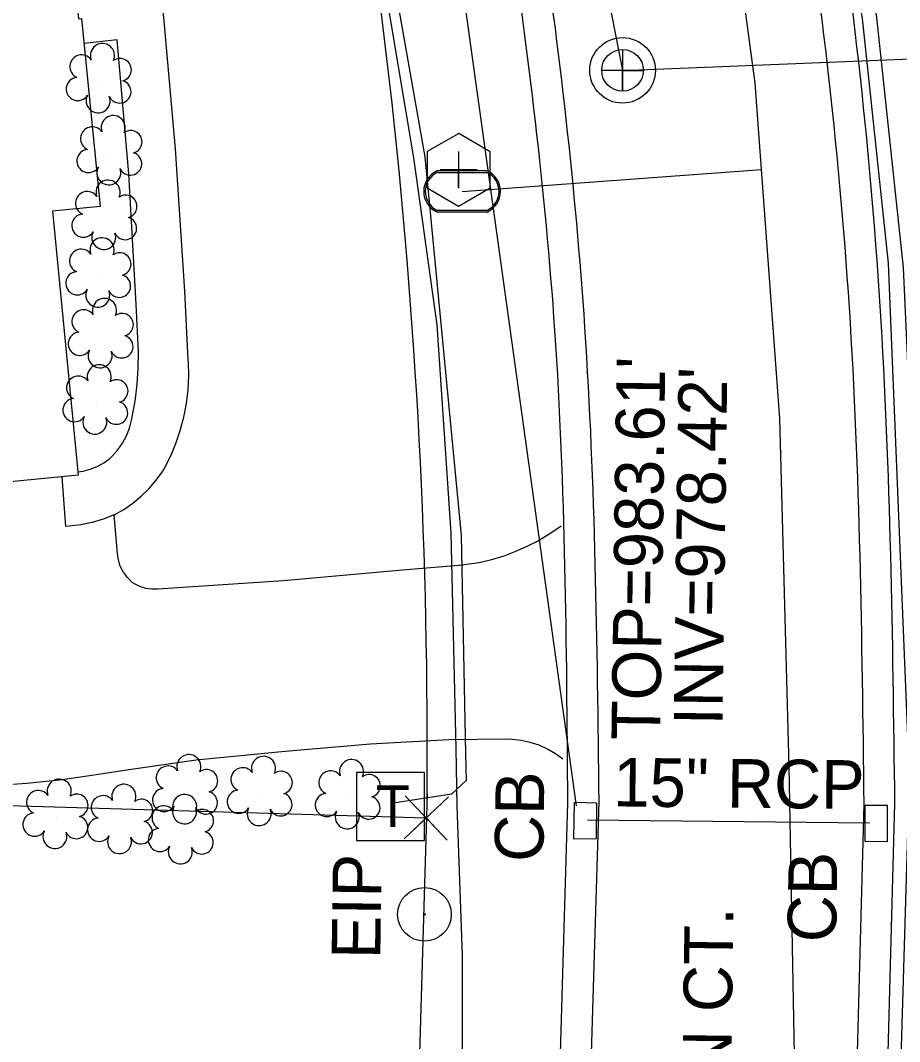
# Model space of a CAD drawing. Extents: x 1614427 to 1617186, y 896524 to 905462.
# Drawn here: x 1615765.3 to 1615837.5, y 904875.1 to 904959 of the extents above; entities that cross this region are included whole.
import ezdxf

# ---------------------------------------------------------------- set-up
doc = ezdxf.new("R2010")
doc.units = 0
for name, color, linetype in [('Exist Building', 7, 'Continuous'), ('Exist Other Culture Area Outline', 7, 'Continuous'), ('Exist Property Corner CELL', 7, 'Continuous'), ('Exist Property Iron Pin CELL', 7, 'Continuous'), ('Exist Property Iron Pin Text', 7, 'Continuous'), ('Exist Property Line', 7, 'Continuous'), ('Exist Right of Way Line', 7, 'Continuous'), ('Exist Roads Curbs', 7, 'Continuous'), ('Exist Roads EOP', 7, 'Continuous'), ('Exist Roads EOP Other', 7, 'Continuous'), ('Exist Roads EOP Text', 7, 'Continuous'), ('Exist Structure Minor Catch Basin', 7, 'Continuous'), ('Exist Structure Minor Catch Basin Text', 7, 'Continuous'), ('Exist Structure Minor Catch Basin Top Elevation', 7, 'Continuous'), ('Exist Structure Minor Pipes RCP 15 Inch', 7, 'Continuous'), ('Exist Structure Minor Pipes RCP 15 Inch Invert', 7, 'Continuous'), ('Exist Structure Minor Pipes RCP 15 Inch Text', 7, 'Continuous'), ('Exist Utilities Gas UG Line SUE LOS B', 7, 'Continuous'), ('Exist Utilities Power UG Cable SUE LOS B', 7, 'Continuous'), ('Exist Utilities Sanitary Sewer Clean-Out CELL', 7, 'Continuous'), ('Exist Utilities Sanitary Sewer Manhole CELL', 7, 'Continuous'), ('Exist Utilities Sanitary Sewer Manhole Leader', 7, 'Continuous'), ('Exist Utilities Sanitary Sewer UG Line', 7, 'Continuous'), ('Exist Utilities Telephone Pedestal CELL', 7, 'Continuous'), ('Exist Utilities Telephone UG FO SUE LOS B', 7, 'Continuous'), ('Exist Utilities Water Meter CELL', 7, 'Continuous'), ('Exist Utilities Water UG Line SUE LOS B', 7, 'Continuous'), ('Exist Vegetation Shrub CELL', 7, 'Continuous')]:
    doc.layers.add(name, color=color, linetype=linetype)

# ---------------------------------------------------------------- blocks, each defined once
blk = doc.blocks.new('EXIST UTILITIES SANITARY SEWER MANHOLE')
at = {"layer": 'Exist Utilities Sanitary Sewer Manhole CELL'}
blk.add_lwpolyline([(0, 0.03425), (0, -0.03425), (0, 0), (0.03425, 0), (-0.03425, 0)], dxfattribs=at)
for radius in [0.05389, 0.03425]:
    blk.add_circle((0, 0), radius, dxfattribs=at)
blk = doc.blocks.new('EXIST PROPERTY IRON PIN')
at = {"layer": 'Exist Property Iron Pin CELL'}
for radius in [0.0441, 0.00141]:
    blk.add_circle((0, 0), radius, dxfattribs=at)
blk = doc.blocks.new('EXIST UTILITIES SANITARY SEWER CLEAN-OUT')
at = {"layer": 'Exist Utilities Sanitary Sewer Clean-Out CELL'}
blk.add_line((0, 0), (0, 0), dxfattribs=at)
blk.add_lwpolyline([(-0.0516, 0.0299), (-0.0517, -0.0297), (-0.0001, -0.0596), (0.0516, -0.0299), (0.0517, 0.0297), (0.0001, 0.0596)], close=True, dxfattribs=at)
blk.add_lwpolyline([(0, 0.0302), (0, -0.0302), (0, 0), (0.0302, 0), (-0.0302, 0)], dxfattribs=at)
blk = doc.blocks.new('EXIST UTILITIES WATER METER')
at = {"layer": 'Exist Utilities Water Meter CELL'}
blk.add_line((0, 0), (0, 0), dxfattribs=at)
for points in [[(-0.0408, 0.034), (0.0408, 0.034)], [(-0.0408, 0.0312), (0.0408, 0.0312)], [(0.0408, -0.0312), (-0.0413, -0.0312)], [(0.0408, -0.034), (-0.0413, -0.034)]]:
    blk.add_lwpolyline(points, dxfattribs=at)
for centre, radius, start, end in [((-0.0261, -0.0001), 0.0371, 113.178, 245.9794), ((0.0259, 0), 0.0371, 293.6483, 66.3084), ((-0.0259, -0.0001), 0.0347, 115.3009, 243.7824), ((0.0261, 0), 0.0345, 295.1272, 64.8728)]:
    blk.add_arc(centre, radius, start, end, dxfattribs=at)

msp = doc.modelspace()

# ---------------------------------------------------------------- linework, layer by layer
at = {"layer": 'Exist Building'}
msp.add_lwpolyline([(1615740.783, 904940.863), (1615737.21, 904977.307), (1615765.815, 904980.112), (1615765.696, 904981.327), (1615770.069, 904981.755), (1615771.808, 904964.014), (1615769.635, 904963.801), (1615770.096, 904959.098), (1615770.348, 904959.122), (1615771.862, 904943.678), (1615767.947, 904943.294), (1615770.073, 904921.607), (1615744.963, 904919.145), (1615742.814, 904941.062)], close=True, dxfattribs=at)
at = {"layer": 'Exist Other Culture Area Outline'}
for points in [[(1615773.014, 904918.353), (1615773.803, 904918.797), (1615774.55, 904919.308), (1615775.249, 904919.883), (1615775.894, 904920.518), (1615776.482, 904921.207), (1615777.006, 904921.945), (1615777.13, 904922.142), (1615777.644, 904923.157), (1615778.086, 904924.206), (1615778.453, 904925.283), (1615778.744, 904926.383), (1615778.957, 904927.501), (1615779.09, 904928.632), (1615779.144, 904929.768), (1615779.118, 904930.906), (1615779.107, 904931.092), (1615778.835, 904936.718), (1615778.049, 904948.407), (1615777.114, 904958.887), (1615776.477, 904965.805), (1615771.675, 904965.377)], [(1615770.045, 904921.892), (1615770.462, 904921.943), (1615771.056, 904922.094), (1615771.624, 904922.321), (1615772.159, 904922.619), (1615772.651, 904922.984), (1615772.878, 904923.19), (1615773.327, 904923.697), (1615773.714, 904924.254), (1615774.032, 904924.852), (1615774.278, 904925.483), (1615774.449, 904926.138), (1615774.49, 904926.373), (1615774.739, 904927.705), (1615774.909, 904929.048), (1615774.999, 904930.4), (1615775.011, 904931.717), (1615774.835, 904935.665), (1615774.223, 904946.373), (1615773.279, 904957.374), (1615770.549, 904957.064)]]:
    msp.add_lwpolyline(points, dxfattribs=at)
at = {"layer": 'Exist Property Corner CELL'}
msp.add_line((1615798.644, 904893.471), (1615798.644, 904893.471), dxfattribs=at)
msp.add_lwpolyline([(1615800.463, 904895.186), (1615796.824, 904891.757), (1615798.644, 904893.471), (1615800.358, 904891.652), (1615796.929, 904895.291)], dxfattribs=at)
at = {"layer": 'Exist Property Line'}
msp.add_line((1615678.774, 904897.035), (1615798.644, 904893.471), dxfattribs=at)
at = {"layer": 'Exist Right of Way Line'}
msp.add_line((1615798.722, 904895.442), (1615796.151, 904807.076), dxfattribs=at)
for centre, radius, start, end in [((1615316.677, 904899.553), 532.057, 359.4534, 13.42333), ((1615313.523, 904899.246), 485.208, 359.49318, 13.4631)]:
    msp.add_arc(centre, radius, start, end, dxfattribs=at)
at = {"layer": 'Exist Roads Curbs'}
for p, q in [((1615810.247, 904894.714), (1615809.193, 904857.902)), ((1615836.117, 904856.959), (1615837.133, 904894.642))]:
    msp.add_line(p, q, dxfattribs=at)
for points in [[(1615837.133, 904894.642), (1615835.928, 904935.502), (1615831.461, 904975.488), (1615826.941, 905000.577), (1615823.118, 905019.573)], [(1615796.633, 905015.189), (1615801.223, 904992.57), (1615805.338, 904967.754), (1615809.186, 904933.501), (1615810.247, 904894.714)]]:
    msp.add_spline(points, degree=3, dxfattribs=at)
at = {"layer": 'Exist Roads EOP'}
for p, q in [((1615812.819, 904894.833), (1615811.676, 904857.657)), ((1615833.594, 904857.063), (1615834.604, 904894.598))]:
    msp.add_line(p, q, dxfattribs=at)
for points in [[(1615834.604, 904894.598), (1615833.397, 904935.4), (1615828.932, 904975.092), (1615824.525, 905000.134), (1615820.678, 905018.837)], [(1615799.087, 905015.689), (1615803.643, 904993.121), (1615807.904, 904967.902), (1615811.65, 904933.754), (1615812.819, 904894.833)]]:
    msp.add_spline(points, degree=3, dxfattribs=at)
at = {"layer": 'Exist Roads EOP Other'}
for points in [[(1615809.718, 904917.439), (1615808.807, 904916.799), (1615807.853, 904916.226), (1615806.86, 904915.722), (1615805.984, 904915.348), (1615805.012, 904914.964), (1615804.014, 904914.654), (1615802.995, 904914.421), (1615801.96, 904914.265), (1615801.642, 904914.234), (1615796.691, 904913.812), (1615786.933, 904912.931), (1615776.607, 904912.26), (1615776.109, 904912.248), (1615775.616, 904912.316), (1615775.14, 904912.461), (1615774.693, 904912.681), (1615774.491, 904912.813), (1615774.105, 904913.207), (1615773.78, 904913.653), (1615773.522, 904914.141), (1615773.481, 904914.236), (1615773.338, 904914.812), (1615773.263, 904915.399), (1615773.259, 904915.478), (1615773.014, 904918.353), (1615772.127, 904918.004), (1615771.215, 904917.731), (1615770.282, 904917.535), (1615769.337, 904917.418), (1615769.052, 904917.399), (1615768.748, 904921.477)], [(1615809.866, 904898.283), (1615809.256, 904898.733), (1615808.603, 904899.117), (1615807.912, 904899.429), (1615807.193, 904899.667), (1615806.453, 904899.828), (1615805.7, 904899.91), (1615805.286, 904899.921), (1615800.502, 904899.87), (1615794.072, 904899.513), (1615787.064, 904898.915), (1615779.76, 904898.205), (1615774.408, 904897.452), (1615771.358, 904896.987), (1615768.764, 904896.588), (1615765.839, 904896.288), (1615761.122, 904895.958)]]:
    msp.add_lwpolyline(points, dxfattribs=at)
at = {"layer": 'Exist Structure Minor Catch Basin'}
for points in [[(1615810.738, 904891.76), (1615812.632, 904891.776), (1615812.654, 904894.689), (1615810.803, 904894.728), (1615810.738, 904891.76)], [(1615836.513, 904894.473), (1615834.658, 904894.474), (1615834.654, 904891.566), (1615836.526, 904891.521), (1615836.513, 904894.473)]]:
    msp.add_lwpolyline(points, dxfattribs=at)
at = {"layer": 'Exist Structure Minor Pipes RCP 15 Inch'}
for p, q in [((1615810.998, 904894.451), (1615786.972, 905066.953)), ((1615810.998, 904894.451), (1615786.972, 905066.953)), ((1615835.06, 904893.024), (1615811.882, 904893.277)), ((1615835.06, 904893.024), (1615811.882, 904893.277))]:
    msp.add_line(p, q, dxfattribs=at)
at = {"layer": 'Exist Utilities Gas UG Line SUE LOS B'}
msp.add_lwpolyline([(1615846.026, 904799.647), (1615842.874, 904809.689), (1615840.376, 904820.403), (1615838.362, 904832.362), (1615838.708, 904859.003), (1615839.74, 904897.091), (1615837.853, 904938.677), (1615835.655, 904959.192), (1615827.51, 905008.847), (1615823.813, 905027.965), (1615815.24, 905066.575), (1615811.066, 905087.152), (1615808.556, 905104.99), (1615808.943, 905109.274)], dxfattribs=at)
at = {"layer": 'Exist Utilities Power UG Cable SUE LOS B'}
msp.add_lwpolyline([(1615847.642, 904812.601), (1615845.688, 904813.149), (1615843.636, 904814.365), (1615839.167, 904820.132), (1615837.222, 904832.352), (1615837.207, 904858.898), (1615838.334, 904896.84), (1615836.608, 904939.021), (1615834.476, 904959.109), (1615826.188, 905008.236), (1615822.537, 905027.754), (1615814.287, 905066.241), (1615810.35, 905086.551), (1615808.754, 905093.015), (1615808.029, 905098.452), (1615808.084, 905099.227), (1615808.971, 905099.924), (1615811.668, 905101.516), (1615820.245, 905106.585)], dxfattribs=at)
at = {"layer": 'Exist Utilities Sanitary Sewer Manhole Leader'}
msp.add_lwpolyline([(1615814.768, 904954.861), (1615859.474, 904956.643), (1615859.329, 904946.077)], dxfattribs=at)
at = {"layer": 'Exist Utilities Sanitary Sewer UG Line'}
msp.add_line((1615774.799, 905156.782), (1615814.768, 904954.861), dxfattribs=at)
at = {"layer": 'Exist Utilities Telephone Pedestal CELL'}
msp.add_line((1615795.633, 904894.431), (1615795.633, 904894.431), dxfattribs=at)
msp.add_lwpolyline([(1615792.909, 904891.605), (1615798.503, 904891.605), (1615798.503, 904897.2), (1615792.909, 904897.2), (1615792.909, 904891.605)], dxfattribs=at)
at = {"layer": 'Exist Utilities Telephone UG FO SUE LOS B'}
for points in [[(1615756.081, 904737.645), (1615762.128, 904749.486), (1615765.527, 904760.574), (1615766.486, 904791.567), (1615767.229, 904794.631), (1615768.05, 904800.128), (1615770.486, 904800.929), (1615781.566, 904806.621), (1615792.335, 904817.438), (1615798.111, 904831.699), (1615801.267, 904847.722), (1615801.632, 904861.283), (1615801.628, 904882.207), (1615801.181, 904894.422), (1615801.092, 904899.162), (1615800.696, 904916.856), (1615799.549, 904933.953), (1615797.629, 904947.663), (1615794.506, 904966.281), (1615790.384, 904995.24), (1615789.973, 904997.742)], [(1615790.746, 904997.667), (1615791.058, 904995.898), (1615795.341, 904965.943), (1615798.522, 904947.759), (1615801.504, 904916.648), (1615801.859, 904898.72), (1615801.936, 904896.548), (1615800.731, 904895.405), (1615795.918, 904894.69)]]:
    msp.add_lwpolyline(points, dxfattribs=at)
at = {"layer": 'Exist Utilities Water UG Line SUE LOS B'}
for q in [(1615826.177, 904946.728), (1615801.599, 904944.922)]:
    msp.add_line((1615801.599, 904944.922), q, dxfattribs=at)
msp.add_lwpolyline([(1615824.599, 904781.546), (1615824.692, 904784.155), (1615826.527, 904807.384), (1615828.586, 904845.094), (1615828.94, 904871.07), (1615828.444, 904897.65), (1615827.681, 904926.257), (1615825.656, 904953.82), (1615821.993, 904981.151), (1615816.887, 905011.011), (1615812.802, 905033.036), (1615803.274, 905077.657), (1615796.927, 905109.274)], dxfattribs=at)
at = {"layer": 'Exist Vegetation Shrub CELL'}
for p, q in [((1615771.831, 904954.036), (1615771.831, 904954.036)), ((1615772.711, 904948.12), (1615772.711, 904948.12)), ((1615772.293, 904942.816), (1615772.293, 904942.816)), ((1615771.801, 904938.081), (1615771.801, 904938.081)), ((1615771.997, 904933.103), (1615771.997, 904933.103)), ((1615771.561, 904927.656), (1615771.561, 904927.656)), ((1615778.927, 904895.641), (1615778.927, 904895.641)), ((1615785.055, 904895.499), (1615785.055, 904895.499)), ((1615792.282, 904895.234), (1615792.282, 904895.234)), ((1615768.279, 904893.624), (1615768.279, 904893.624)), ((1615773.587, 904893.201), (1615773.587, 904893.201)), ((1615778.578, 904892.364), (1615778.578, 904892.364))]:
    msp.add_line(p, q, dxfattribs=at)
for centre, radius, start, end in [((1615772.06, 904956.077), 0.99, 334.83907, 200.47174), ((1615770.348, 904955.163), 0.968, 35.89076, 245.42165), ((1615773.503, 904954.905), 0.929, 284.45672, 126.08612), ((1615770.031, 904953.332), 0.955, 95.10992, 327.95341), ((1615773.468, 904953.107), 0.937, 204.99133, 73.46012), ((1615771.703, 904952.353), 0.984, 151.27966, 21.38702), ((1615772.94, 904950.16), 0.99, 334.83907, 200.47174), ((1615771.228, 904949.247), 0.968, 35.89076, 245.42165), ((1615774.383, 904948.989), 0.929, 284.45672, 126.08612), ((1615770.911, 904947.415), 0.955, 95.10992, 327.95341), ((1615774.348, 904947.191), 0.937, 204.99133, 73.46012), ((1615772.583, 904946.436), 0.984, 151.27966, 21.38702), ((1615772.522, 904944.857), 0.99, 334.83907, 200.47174), ((1615770.81, 904943.943), 0.968, 35.89076, 245.42165), ((1615773.965, 904943.685), 0.929, 284.45672, 126.08612), ((1615770.493, 904942.112), 0.955, 95.10992, 327.95341), ((1615773.93, 904941.887), 0.937, 204.99133, 73.46012), ((1615772.165, 904941.133), 0.984, 151.27966, 21.38702), ((1615772.03, 904940.122), 0.99, 334.83907, 200.47174), ((1615770.318, 904939.208), 0.968, 35.89076, 245.42165), ((1615773.473, 904938.95), 0.929, 284.45672, 126.08612), ((1615770, 904937.377), 0.955, 95.10992, 327.95341), ((1615773.438, 904937.152), 0.937, 204.99133, 73.46012), ((1615771.672, 904936.398), 0.984, 151.27966, 21.38702), ((1615772.225, 904935.144), 0.99, 334.83907, 200.47174), ((1615770.514, 904934.23), 0.968, 35.89076, 245.42165), ((1615773.669, 904933.972), 0.929, 284.45672, 126.08612), ((1615770.196, 904932.399), 0.955, 95.10992, 327.95341), ((1615773.634, 904932.174), 0.937, 204.99133, 73.46012), ((1615771.868, 904931.42), 0.984, 151.27966, 21.38702), ((1615771.79, 904929.696), 0.99, 334.83907, 200.47174), ((1615770.078, 904928.783), 0.968, 35.89076, 245.42165), ((1615773.233, 904928.525), 0.929, 284.45672, 126.08612), ((1615769.76, 904926.951), 0.955, 95.10992, 327.95341), ((1615773.198, 904926.727), 0.937, 204.99133, 73.46012), ((1615771.432, 904925.972), 0.984, 151.27966, 21.38702), ((1615779.156, 904897.682), 0.99, 334.83907, 200.47174), ((1615785.284, 904897.539), 0.99, 334.83907, 200.47174), ((1615777.444, 904896.768), 0.968, 35.89076, 245.42165), ((1615783.572, 904896.625), 0.968, 35.89076, 245.42165), ((1615792.511, 904897.274), 0.99, 334.83907, 200.47174), ((1615780.599, 904896.51), 0.929, 284.45672, 126.08612), ((1615786.727, 904896.368), 0.929, 284.45672, 126.08612), ((1615790.799, 904896.36), 0.968, 35.89076, 245.42165), ((1615793.954, 904896.102), 0.929, 284.45672, 126.08612), ((1615768.508, 904895.665), 0.99, 334.83907, 200.47174), ((1615773.816, 904895.242), 0.99, 334.83907, 200.47174), ((1615766.796, 904894.751), 0.968, 35.89076, 245.42165), ((1615769.951, 904894.493), 0.929, 284.45672, 126.08612), ((1615772.104, 904894.328), 0.968, 35.89076, 245.42165), ((1615777.126, 904894.937), 0.955, 95.10992, 327.95341), ((1615778.807, 904894.405), 0.99, 334.83907, 200.47174), ((1615780.564, 904894.712), 0.937, 204.99133, 73.46012), ((1615783.255, 904894.794), 0.955, 95.10992, 327.95341), ((1615786.692, 904894.57), 0.937, 204.99133, 73.46012), ((1615790.482, 904894.529), 0.955, 95.10992, 327.95341), ((1615793.919, 904894.305), 0.937, 204.99133, 73.46012), ((1615775.259, 904894.07), 0.929, 284.45672, 126.08612), ((1615777.095, 904893.491), 0.968, 35.89076, 245.42165), ((1615778.798, 904893.958), 0.984, 151.27966, 21.38702), ((1615784.927, 904893.815), 0.984, 151.27966, 21.38702), ((1615766.479, 904892.92), 0.955, 95.10992, 327.95341), ((1615769.916, 904892.695), 0.937, 204.99133, 73.46012), ((1615771.787, 904892.497), 0.955, 95.10992, 327.95341), ((1615780.25, 904893.233), 0.929, 284.45672, 126.08612), ((1615792.154, 904893.55), 0.984, 151.27966, 21.38702), ((1615775.224, 904892.272), 0.937, 204.99133, 73.46012), ((1615776.778, 904891.66), 0.955, 95.10992, 327.95341), ((1615768.151, 904891.941), 0.984, 151.27966, 21.38702), ((1615773.459, 904891.517), 0.984, 151.27966, 21.38702), ((1615780.215, 904891.435), 0.937, 204.99133, 73.46012), ((1615778.45, 904890.681), 0.984, 151.27966, 21.38702)]:
    msp.add_arc(centre, radius, start, end, dxfattribs=at)

# ---------------------------------------------------------------- block references
at = {"layer": 'Exist Property Iron Pin CELL', "xscale": 50, "yscale": 50}
msp.add_blockref('EXIST PROPERTY IRON PIN', (1615798.502, 904885.549), dxfattribs=at)
at = {"layer": 'Exist Utilities Sanitary Sewer Clean-Out CELL', "xscale": 50, "yscale": 50}
msp.add_blockref('EXIST UTILITIES SANITARY SEWER CLEAN-OUT', (1615801.31, 904946.697), dxfattribs=at)
at = {"layer": 'Exist Utilities Sanitary Sewer Manhole CELL', "xscale": 50, "yscale": 50}
msp.add_blockref('EXIST UTILITIES SANITARY SEWER MANHOLE', (1615814.768, 904954.861), dxfattribs=at)
at = {"layer": 'Exist Utilities Water Meter CELL', "xscale": 50, "yscale": 50}
msp.add_blockref('EXIST UTILITIES WATER METER', (1615801.599, 904944.922), dxfattribs=at)

# ---------------------------------------------------------------- texts
at = {"layer": 'Exist Property Iron Pin Text'}
msp.add_text('EIP', height=4, rotation=89.21667, dxfattribs=at).set_placement((1615794.873, 904881.858))
at = {"layer": 'Exist Roads EOP Text'}
msp.add_text('SPRUCE GARDEN CT.', height=4, rotation=89.21667, dxfattribs=at).set_placement((1615823.094, 904829.348))
at = {"layer": 'Exist Structure Minor Catch Basin Text'}
for p in [(1615808.255, 904889.832), (1615832.305, 904883.232)]:
    msp.add_text('CB', height=4, rotation=89.21667, dxfattribs=at).set_placement(p)
at = {"layer": 'Exist Structure Minor Catch Basin Top Elevation'}
msp.add_text("TOP=983.61'", height=4, rotation=89.21667, dxfattribs=at).set_placement((1615817.852, 904899.826))
at = {"layer": 'Exist Structure Minor Pipes RCP 15 Inch Invert'}
msp.add_text("INV=978.42'", height=4, rotation=89.21667, dxfattribs=at).set_placement((1615822.972, 904901.047))
at = {"layer": 'Exist Structure Minor Pipes RCP 15 Inch Text'}
msp.add_text('15" RCP', height=4, rotation=359.37461, dxfattribs=at).set_placement((1615813.993, 904894.416))
at = {"layer": 'Exist Utilities Telephone Pedestal CELL'}
msp.add_text('T', height=3.42, dxfattribs=at).set_placement((1615794.502, 904892.718))

doc.saveas('drawing.dxf')
